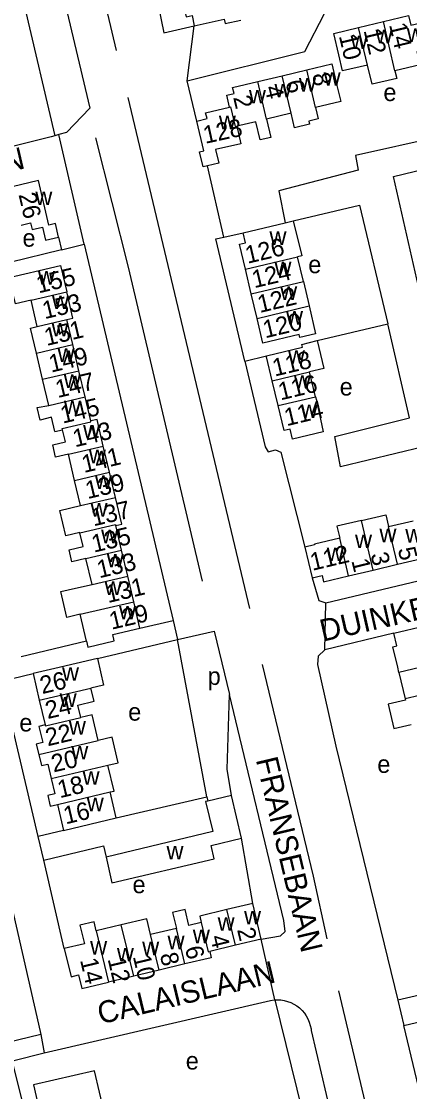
# Model space of a CAD drawing. Extents: x 157768 to 159790, y 387230 to 389604.
# Drawn here: x 159238.6 to 159326.8, y 388653.9 to 388896.9 of the extents above; entities that cross this region are included whole.
import ezdxf

# ---------------------------------------------------------------- set-up
doc = ezdxf.new("R2010")
doc.units = 0
for name, color, linetype in [('BLT_Basislijn', 7, 'Continuous'), ('BLT_Bebouwing', 7, 'Continuous'), ('BLT_Centroide', 7, 'Continuous'), ('BLT_Huisnummer', 7, 'Continuous'), ('BLT_Huisnummer_ tussenligend', 7, 'Continuous'), ('BLT_Onderverdeling_panden', 7, 'Continuous'), ('BLT_Straatnaam', 7, 'Continuous'), ('BLT_Vlakafsluiter', 7, 'Continuous')]:
    doc.layers.add(name, color=color, linetype=linetype)

msp = doc.modelspace()

# ---------------------------------------------------------------- linework, layer by layer
at = {"layer": 'BLT_Basislijn'}
for p, q in [((159262.73, 388879.57), (159290.43, 388763.57)), ((159247.11, 388871.18), (159246.17, 388870.92)), ((159252.83, 388846.31), (159247.11, 388871.18)), ((159284.54, 388847.93), (159280.83, 388864.11)), ((159247.02, 388847.91), (159247.71, 388845.05)), ((159284.54, 388847.93), (159288.97, 388848.9)), ((159247.71, 388845.05), (159252.83, 388846.31)), ((159252.83, 388846.31), (159273.05, 388760.89)), ((159305.8, 388824.42), (159321.81, 388828.26)), ((159289.31, 388819.76), (159294.24, 388820.96)), ((159265.5, 388759.11), (159273.05, 388760.89)), ((159273.05, 388760.89), (159274.08, 388756.53)), ((159323.23, 388758.02), (159307.55, 388754.19)), ((159253.35, 388756.22), (159238.54, 388752.61)), ((159255.86, 388752.24), (159274.08, 388756.53)), ((159242.38, 388711.84), (159235.15, 388742.47)), ((159280.68, 388720.81), (159280.91, 388719.87)), ((159248.13, 388713.22), (159242.38, 388711.84)), ((159243.65, 388706.45), (159242.38, 388711.84)), ((159291.13, 388696.66), (159288.6, 388711.43)), ((159342.49, 388678.98), (159324.09, 388674.69)), ((159296.2, 388674.74), (159302.37, 388649.6)), ((159310.64, 388676.79), (159321.35, 388631.81)), ((159324.09, 388674.69), (159325.51, 388668.96)), ((159243.76, 388662.76), (159295.2, 388674.61)), ((159304.43, 388667.83), (159312.35, 388634.19)), ((159242.97, 388666.92), (159235.16, 388665.03)), ((159242.97, 388666.92), (159243.76, 388662.76))]:
    msp.add_line(p, q, dxfattribs=at)
for points in [[(159260.18, 388890.26), (159240.77, 388972.3), (159228.27, 389052.57)], [(159254.07, 388976.83), (159270.96, 388894.29), (159277.86, 388895.9)], [(159244.43, 388918.11), (159254.12, 388877.15), (159248.81, 388871.65), (159247.11, 388871.18)], [(159235.29, 388915.88), (159239.28, 388900.27), (159246.17, 388870.92)], [(159276.21, 388883.41), (159302.98, 388890.04), (159307.46, 388898.64), (159335.57, 388905.57), (159336.68, 388905.29), (159354.09, 388894.9)], [(159278.44, 388874.26), (159276.21, 388883.41)], [(159246.17, 388870.92), (159245.3, 388870.68), (159242, 388869.82), (159207.63, 388861.23), (159207.1, 388861.11)], [(159279.76, 388769.77), (159262.92, 388841.1), (159255.5, 388870.43)], [(159333.53, 388870.7), (159314.46, 388866.42), (159315.14, 388863.13), (159297.06, 388858.45), (159298.55, 388851.16)], [(159341.3, 388836.45), (159329.54, 388833.36), (159323.1, 388861.7), (159335.04, 388864.58)], [(159300.32, 388851.58), (159315.38, 388855.13), (159321.81, 388828.26)], [(159289.31, 388819.76), (159282.79, 388847.55), (159284.54, 388847.93)], [(159247.71, 388845.05), (159235.92, 388842.17)], [(159346.54, 388831.4), (159330.57, 388827.44), (159335.18, 388808.55), (159347.33, 388811.52), (159348.93, 388805.43), (159348.85, 388804.82), (159311.09, 388795.78), (159309.81, 388802.64), (159326.78, 388806.92), (159321.81, 388828.26)], [(159289.31, 388819.76), (159293.93, 388800.3), (159294.63, 388799.19), (159296.31, 388799.6), (159297.52, 388799.06), (159303, 388777.53)], [(159307.79, 388764.87), (159338.59, 388772.22), (159339.45, 388772.26), (159342.87, 388770.08), (159343.59, 388770), (159368.42, 388775.73), (159382.3, 388795.4)], [(159304.66, 388770.54), (159306.17, 388765.4), (159307.79, 388764.87)], [(159274.08, 388756.53), (159282.4, 388758.47), (159285.86, 388744.09)], [(159280.68, 388720.81), (159274.08, 388756.53)], [(159307.55, 388754.19), (159306.02, 388752.81), (159305.86, 388750.86), (159310.06, 388732.33), (159324.09, 388674.69)], [(159293.29, 388750.9), (159304.86, 388702.8), (159307.95, 388688.62)], [(159234.05, 388747.12), (159241.21, 388748.83)], [(159286.28, 388721.15), (159285.33, 388727.14), (159285.86, 388744.09)], [(159293.07, 388688.53), (159297.43, 388689.3), (159298.53, 388690.25), (159298.22, 388692.8), (159285.86, 388744.09)], [(159260.11, 388716.05), (159280.68, 388720.81)], [(159233.22, 388709.41), (159242.83, 388667.61), (159242.97, 388666.92)], [(159243.65, 388706.45), (159257.24, 388709.71), (159257.85, 388707.16)], [(159248.32, 388686.41), (159243.65, 388706.45)], [(159325.51, 388668.96), (159363.58, 388677.92), (159365.06, 388677.79), (159367.85, 388668.35)], [(159295.2, 388674.61), (159295.98, 388674.73), (159296.2, 388674.74)], [(159296.2, 388674.74), (159296.76, 388674.77), (159297.54, 388674.74), (159298.32, 388674.62), (159299.08, 388674.42), (159299.81, 388674.15), (159300.51, 388673.81), (159301.18, 388673.39), (159301.8, 388672.91), (159302.37, 388672.37), (159302.88, 388671.77), (159303.32, 388671.13), (159303.7, 388670.44), (159304, 388669.72), (159304.23, 388668.97), (159304.39, 388668.2), (159304.43, 388667.83)], [(159375.59, 388641.72), (159353.42, 388636.67), (159342.51, 388634.9), (159338.32, 388634.83), (159336.47, 388635.14), (159334.89, 388635.93), (159333.53, 388637.4), (159332.6, 388639.22), (159325.51, 388668.96)], [(159253.23, 388593.87), (159236.69, 388660.17), (159236.85, 388661.02), (159243.76, 388662.76)]]:
    msp.add_lwpolyline(points, dxfattribs=at)
at = {"layer": 'BLT_Bebouwing'}
for p, q in [((159315.2, 388895.51), (159320.86, 388896.85)), ((159292.28, 388883.23), (159297.84, 388884.55)), ((159297.84, 388884.55), (159303.4, 388885.87)), ((159299.87, 388876.02), (159294.3, 388874.7)), ((159287.5, 388873.09), (159288.45, 388869.07)), ((159288.97, 388848.9), (159298.55, 388851.16)), ((159298.55, 388851.16), (159300.32, 388851.58)), ((159290.8, 388835.05), (159289.48, 388840.67)), ((159302.68, 388837.86), (159303.93, 388832.3)), ((159292.12, 388829.44), (159290.8, 388835.05)), ((159242.18, 388827.61), (159240.77, 388833.6)), ((159250.23, 388823.53), (159248.89, 388829.2)), ((159240.63, 388827.25), (159242.18, 388827.61)), ((159241.97, 388821.59), (159240.63, 388827.25)), ((159251.63, 388817.59), (159250.23, 388823.53)), ((159243.37, 388815.65), (159241.97, 388821.59)), ((159294.3, 388820.7), (159294.24, 388820.96)), ((159295.58, 388815.31), (159294.3, 388820.7)), ((159244.77, 388809.71), (159243.37, 388815.65)), ((159253.03, 388811.66), (159251.63, 388817.59)), ((159305.41, 388811.69), (159304.06, 388817.33)), ((159296.93, 388809.67), (159295.58, 388815.31)), ((159254.32, 388806.18), (159253.03, 388811.66)), ((159246.17, 388803.77), (159247.93, 388804.18)), ((159250.63, 388792.69), (159249.24, 388798.62)), ((159258.57, 388794.56), (159257.18, 388800.47)), ((159259.93, 388788.82), (159258.57, 388794.56)), ((159251.98, 388786.95), (159250.63, 388792.69)), ((159261.33, 388776.85), (159260.02, 388782.42)), ((159322.02, 388782.21), (159327.57, 388783.53)), ((159262.72, 388770.94), (159261.33, 388776.85)), ((159303, 388777.53), (159304.66, 388770.54)), ((159254.62, 388769.03), (159253.23, 388774.94)), ((159324.04, 388773.65), (159329.59, 388774.97)), ((159312.94, 388771.01), (159318.49, 388772.33)), ((159318.49, 388772.33), (159324.04, 388773.65)), ((159264.09, 388765.14), (159262.72, 388770.94)), ((159265.5, 388759.11), (159264.09, 388765.14)), ((159323.23, 388758.02), (159330.24, 388759.68)), ((159241.21, 388748.83), (159242.63, 388742.8)), ((159324.38, 388749.08), (159325.8, 388743.09)), ((159242.63, 388742.8), (159243.96, 388737.17)), ((159286.28, 388721.15), (159280.91, 388719.87)), ((159288.6, 388711.43), (159286.28, 388721.15)), ((159246.74, 388719.12), (159248.13, 388713.22)), ((159248.13, 388713.22), (159260.11, 388716.05)), ((159261.24, 388691.78), (159255.57, 388690.43)), ((159273.79, 388690.97), (159267.94, 388689.57)), ((159287.22, 388687.14), (159281.38, 388685.74)), ((159293.07, 388688.53), (159287.22, 388687.14)), ((159281.38, 388685.74), (159281.71, 388684.33)), ((159275.72, 388682.9), (159269.86, 388681.51)), ((159281.71, 388684.33), (159275.72, 388682.9)), ((159264.1, 388680.14), (159258.35, 388678.77)), ((159269.86, 388681.51), (159264.1, 388680.14))]:
    msp.add_line(p, q, dxfattribs=at)
for points in [[(159275.02, 388902.21), (159275.98, 388897.92), (159277.34, 388898.22), (159277.86, 388895.9)], [(159320.86, 388896.85), (159326.53, 388898.19), (159327.04, 388896.02), (159330.06, 388896.73), (159331.21, 388891.86), (159331.49, 388890.68), (159328.46, 388889.97), (159328.53, 388889.64), (159329.16, 388887.01), (159323.46, 388885.66)], [(159277.86, 388895.9), (159284.64, 388897.42), (159284.88, 388896.37), (159288.4, 388897.15)], [(159317.23, 388886.97), (159311.57, 388885.63), (159310.7, 388889.31), (159309.55, 388894.17), (159315.2, 388895.51)], [(159303.4, 388885.87), (159309.12, 388887.23), (159310.27, 388882.36), (159311.14, 388878.7), (159305.43, 388877.34)], [(159323.46, 388885.66), (159323.87, 388883.95), (159318.31, 388882.63), (159317.23, 388886.97)], [(159285.87, 388877.43), (159285.24, 388880.1), (159286.9, 388880.49), (159286.57, 388881.88), (159292.28, 388883.23)], [(159278.44, 388874.26), (159280.75, 388874.81), (159280.43, 388876.14), (159285.87, 388877.43)], [(159305.43, 388877.34), (159306.04, 388874.77), (159303.89, 388874.26), (159304.06, 388873.54), (159300.65, 388872.73), (159299.87, 388876.02)], [(159280.83, 388864.11), (159279.88, 388863.88), (159279.07, 388867.29), (159280.04, 388867.52), (159278.44, 388874.26)], [(159294.3, 388874.7), (159295.29, 388870.56), (159292.84, 388869.98), (159291.86, 388874.12), (159287.5, 388873.09)], [(159288.45, 388869.07), (159282.7, 388867.81), (159283.43, 388864.73), (159280.83, 388864.11)], [(159247.02, 388847.91), (159246.3, 388850.98), (159244.8, 388850.63), (159242.43, 388860.74), (159236.44, 388859.33)], [(159238.49, 388850.61), (159240.64, 388851.12), (159240.99, 388849.61), (159243.33, 388850.16), (159244.02, 388847.21), (159247.02, 388847.91)], [(159300.32, 388851.58), (159302.32, 388843.7)], [(159289.48, 388840.67), (159288.15, 388846.28), (159289.51, 388846.6), (159288.97, 388848.9)], [(159302.32, 388843.7), (159301.35, 388843.47)], [(159302.68, 388837.86), (159301.35, 388843.47)], [(159240.77, 388833.6), (159237.22, 388832.74), (159235.8, 388838.76), (159239.36, 388839.6), (159242.59, 388840.36), (159247.45, 388841.5), (159248.86, 388835.51)], [(159248.89, 388829.2), (159250.28, 388829.52), (159248.86, 388835.51)], [(159303.93, 388832.3), (159305.43, 388825.99), (159301.84, 388825.15), (159301.69, 388825.78), (159293.45, 388823.83), (159292.12, 388829.44)], [(159294.24, 388820.96), (159302.43, 388822.91), (159302.27, 388823.57), (159305.8, 388824.42)], [(159305.8, 388824.42), (159307.31, 388818.06), (159304.06, 388817.33)], [(159305.41, 388811.69), (159305.6, 388810.89), (159307.18, 388803.68), (159300.17, 388802.01), (159299.62, 388804.34), (159298.27, 388804.02), (159296.93, 388809.67)], [(159246.17, 388803.77), (159245.4, 388807.01), (159242.8, 388806.38), (159242.13, 388809.25), (159244.77, 388809.71)], [(159257.18, 388800.47), (159255.75, 388806.52), (159254.32, 388806.18)], [(159249.24, 388798.62), (159246.35, 388797.94), (159245.69, 388800.73), (159248.58, 388801.41), (159247.93, 388804.18)], [(159251.86, 388780.75), (159251.84, 388780.85), (159248.64, 388780.1), (159247.29, 388785.83), (159251.98, 388786.95)], [(159260.02, 388782.42), (159261.36, 388782.74), (159259.93, 388788.82)], [(159315.83, 388783.59), (159321.38, 388784.9), (159322.02, 388782.21)], [(159315.83, 388783.59), (159310.28, 388782.27), (159310.92, 388779.57)], [(159253.23, 388774.94), (159250.04, 388774.19), (159249.39, 388776.94), (159252.59, 388777.67), (159251.86, 388780.75)], [(159310.92, 388779.57), (159305.15, 388778.2), (159305.19, 388778.05), (159303, 388777.53)], [(159304.66, 388770.54), (159306.91, 388771.08), (159307.25, 388769.66), (159312.94, 388771.01)], [(159251.93, 388762.29), (159248.88, 388761.58), (159247.53, 388767.44), (159250.87, 388768.21), (159254.62, 388769.03)], [(159253.35, 388756.22), (159251.93, 388762.29)], [(159253.35, 388756.22), (159253.68, 388754.82), (159259.68, 388756.23), (159259.35, 388757.67), (159265.5, 388759.11)], [(159324.38, 388749.08), (159324.11, 388750.25), (159323.01, 388754.89), (159323.92, 388755.1), (159323.23, 388758.02)], [(159255.86, 388752.24), (159246.19, 388750), (159241.21, 388748.83)], [(159255.86, 388752.24), (159257.25, 388746.22), (159254.38, 388745.55)], [(159252.08, 388738.86), (159251.41, 388741.67), (159255.1, 388742.53), (159254.38, 388745.55)], [(159325.8, 388743.09), (159325.87, 388742.8), (159321.92, 388741.87), (159323.22, 388736.34), (159327.17, 388737.28)], [(159256.03, 388733.64), (159254.65, 388739.47), (159252.08, 388738.86)], [(159243.96, 388737.17), (159242.56, 388736.84), (159243.42, 388733.19), (159241.95, 388732.84), (159242.52, 388730.45)], [(159258.23, 388728.07), (159260.54, 388728.54), (159259.16, 388734.37), (159256.03, 388733.64)], [(159242.52, 388730.45), (159243.11, 388727.93), (159244.58, 388728.28), (159245.35, 388725.03)], [(159258.71, 388721.95), (159259.62, 388722.16), (159258.23, 388728.07)], [(159245.35, 388725.03), (159246.17, 388721.55), (159244.55, 388721.17), (159245.13, 388718.73), (159246.74, 388719.12)], [(159260.11, 388716.05), (159258.71, 388721.95)], [(159280.91, 388719.87), (159280.44, 388719.76), (159282.07, 388712.95), (159257.85, 388707.16)], [(159257.85, 388707.16), (159259.1, 388701.34), (159282.39, 388706.78), (159281.67, 388709.78), (159288.6, 388711.43)], [(159291.13, 388696.66), (159286.27, 388695.5), (159285.29, 388695.27)], [(159293.07, 388688.53), (159291.13, 388696.66)], [(159279.45, 388692.31), (159276.62, 388691.64), (159275.76, 388695.25), (159272.92, 388694.57), (159273.79, 388690.97)], [(159285.29, 388695.27), (159279.1, 388693.79), (159279.45, 388692.31)], [(159255.57, 388690.43), (159255.08, 388692.49), (159251.88, 388691.73), (159252.89, 388687.49), (159248.32, 388686.41)], [(159267.94, 388689.57), (159267.08, 388693.17), (159261.24, 388691.78)], [(159248.32, 388686.41), (159249.85, 388680.01), (159251.55, 388680.41), (159252.29, 388677.32), (159258.35, 388678.77)]]:
    msp.add_lwpolyline(points, dxfattribs=at)
msp.add_lwpolyline([(159241.31, 388655.43), (159241.31, 388655.43), (159245.36, 388637.9), (159252.28, 388639.5), (159251.61, 388642.43), (159258.61, 388644.08), (159255.16, 388658.68)], close=True, dxfattribs=at)
at = {"layer": 'BLT_Onderverdeling_panden'}
for p, q in [((159323.46, 388885.66), (159320.86, 388896.85)), ((159317.23, 388886.97), (159315.2, 388895.51)), ((159299.87, 388876.02), (159297.84, 388884.55)), ((159305.43, 388877.34), (159303.4, 388885.87)), ((159289.48, 388840.67), (159301.35, 388843.47)), ((159290.8, 388835.05), (159302.68, 388837.86)), ((159240.77, 388833.6), (159248.86, 388835.51)), ((159292.12, 388829.44), (159303.93, 388832.3)), ((159242.18, 388827.61), (159248.89, 388829.2)), ((159241.97, 388821.59), (159250.23, 388823.53)), ((159243.37, 388815.65), (159251.63, 388817.59)), ((159295.58, 388815.31), (159304.06, 388817.33)), ((159244.77, 388809.71), (159253.03, 388811.66)), ((159296.93, 388809.67), (159305.41, 388811.69)), ((159249.24, 388798.62), (159257.18, 388800.47)), ((159250.63, 388792.69), (159258.57, 388794.56)), ((159251.98, 388786.95), (159259.93, 388788.82)), ((159318.49, 388772.33), (159315.83, 388783.59)), ((159324.04, 388773.65), (159322.02, 388782.21)), ((159253.23, 388774.94), (159261.33, 388776.85)), ((159254.62, 388769.03), (159262.72, 388770.94)), ((159251.93, 388762.29), (159264.09, 388765.14)), ((159333.26, 388751.18), (159324.38, 388749.08)), ((159242.63, 388742.8), (159254.38, 388745.55)), ((159336.17, 388745.55), (159325.8, 388743.09)), ((159242.52, 388730.45), (159256.03, 388733.64)), ((159245.35, 388725.03), (159258.23, 388728.07)), ((159246.74, 388719.12), (159258.71, 388721.95)), ((159287.22, 388687.14), (159285.29, 388695.27)), ((159264.1, 388680.14), (159261.24, 388691.78)), ((159255.57, 388690.43), (159258.35, 388678.77)), ((159269.86, 388681.51), (159267.94, 388689.57)), ((159275.72, 388682.9), (159273.79, 388690.97))]:
    msp.add_line(p, q, dxfattribs=at)
for points in [[(159294.3, 388874.7), (159292.28, 388883.23)], [(159285.87, 388877.43), (159286.1, 388877.48), (159287.17, 388872.99), (159287.5, 388873.09)], [(159247.93, 388804.18), (159247.86, 388804.46), (159254.36, 388806), (159254.32, 388806.18)], [(159251.86, 388780.75), (159259.96, 388782.65), (159260.02, 388782.42)], [(159312.94, 388771.01), (159310.92, 388779.57)], [(159243.96, 388737.17), (159244.03, 388736.96), (159252.08, 388738.86)], [(159279.45, 388692.31), (159281.03, 388685.66), (159281.38, 388685.74)]]:
    msp.add_lwpolyline(points, dxfattribs=at)
at = {"layer": 'BLT_Vlakafsluiter'}
for p, q in [((159276.21, 388883.41), (159277.86, 388895.9)), ((159307.55, 388754.19), (159307.79, 388764.87)), ((159296.2, 388674.74), (159293.07, 388688.53))]:
    msp.add_line(p, q, dxfattribs=at)

# ---------------------------------------------------------------- texts
at = {"layer": 'BLT_Centroide'}
for s, p in [('w', (159313.39, 388890.58)), ('w', (159319.05, 388891.91)), ('w', (159326.17, 388892.2)), ('w', (159301.64, 388880.94)), ('w', (159307.27, 388882.28)), ('w', (159290.27, 388878.25)), ('w', (159296.08, 388879.62)), ('e', (159320.84, 388878.8)), ('w', (159283.45, 388872.41)), ('w', (159241.73, 388855.17)), ('e', (159238.82, 388845.74)), ('w', (159294.95, 388846.12)), ('w', (159296.08, 388839.25)), ('e', (159303.76, 388839.72)), ('w', (159242.34, 388837.12)), ('w', (159297.38, 388833.66)), ('w', (159245.52, 388831.56)), ('w', (159298.7, 388828.06)), ('w', (159245.42, 388825.38)), ('w', (159246.8, 388819.59)), ('w', (159299.15, 388819.16)), ('w', (159248.2, 388813.66)), ('w', (159300.49, 388813.5)), ('e', (159310.9, 388811.95)), ('w', (159248.22, 388807.72)), ('w', (159302.04, 388806.84)), ('w', (159252.58, 388802.22)), ('w', (159253.91, 388796.59)), ('w', (159255.28, 388790.75)), ('w', (159254.28, 388784.47)), ('w', (159319.94, 388778.62)), ('w', (159325.81, 388778.58)), ('w', (159256.69, 388778.41)), ('w', (159314.39, 388777.3)), ('w', (159307.97, 388774.36)), ('w', (159257.98, 388772.94)), ('w', (159257.48, 388766.66)), ('w', (159260.76, 388761.12)), ('w', (159247.8, 388747.19)), ('p', (159280.89, 388746.25)), ('w', (159247.26, 388741.25)), ('e', (159262.84, 388738.14)), ('e', (159238.1, 388735.69)), ('w', (159249.36, 388734.97)), ('w', (159249.91, 388729.34)), ('e', (159319.45, 388726.28)), ('w', (159252.48, 388723.59)), ('w', (159253.43, 388717.59)), ('w', (159271.55, 388706.63)), ('e', (159263.82, 388698.97)), ('w', (159289.17, 388691.89)), ('w', (159283.16, 388690.45)), ('w', (159271.78, 388686.23)), ('w', (159277.53, 388687.59)), ('w', (159254.19, 388685.03)), ('w', (159266.02, 388684.86)), ('w', (159260.27, 388683.48)), ('e', (159275.92, 388658.94))]:
    msp.add_text(s, height=4, dxfattribs=at).set_placement(p)
at = {"layer": 'BLT_Huisnummer'}
for s, rotation, p in [('14', 283.3112, (159322.11, 388896.13)), ('10', 283.3219, (159310.7, 388893.6)), ('8', 283.3468, (159304.59, 388884.79)), ('2', 283.3468, (159286.68, 388879.64)), ('128', 12.3556, (159280.36, 388869.08)), ('26', 283.2183, (159237.9, 388857.57)), ('126', 13.283, (159289.95, 388841.85)), ('155', 13.2319, (159242.48, 388835.13)), ('120', 13.2832, (159293.97, 388824.93)), ('149', 13.2319, (159245.32, 388817.14)), ('118', 13.4114, (159296.13, 388816.24)), ('145', 13.2319, (159247.94, 388805.56)), ('114', 13.4017, (159298.83, 388804.97)), ('141', 13.2319, (159252.79, 388794.36)), ('137', 13.2319, (159254.97, 388782.24)), ('112', 13.3609, (159304.69, 388772.15)), ('5', 283.6711, (159324.08, 388777.09)), ('133', 13.2319, (159256.26, 388770.45)), ('1', 283.6711, (159313.54, 388774.47)), ('129', 13.2319, (159259.05, 388758.77)), ('26', 13.2784, (159243.3, 388744.16)), ('20', 13.2784, (159245.88, 388726.37)), ('16', 13.2784, (159248.64, 388714.59)), ('2', 283.396, (159287.56, 388690.71)), ('6', 283.396, (159275.71, 388686.54)), ('10', 283.396, (159263.88, 388684.62)), ('14', 283.396, (159251.88, 388683.8))]:
    msp.add_text(s, height=4, rotation=rotation, dxfattribs=at).set_placement(p)
at = {"layer": 'BLT_Huisnummer_ tussenligend'}
for s, rotation, p in [('12', 283.3219, (159316.32, 388894.84)), ('4', 283.3468, (159293.79, 388881.89)), ('6', 283.3468, (159298.54, 388883.15)), ('124', 13.2832, (159291.48, 388836.3)), ('153', 13.2319, (159243.84, 388829.27)), ('122', 13.2832, (159292.74, 388830.68)), ('151', 13.2319, (159244.28, 388823.19)), ('147', 13.2319, (159246.81, 388811.37)), ('116', 13.4017, (159297.46, 388810.84)), ('143', 13.2319, (159250.75, 388800.19)), ('139', 13.2319, (159253.62, 388788.43)), ('135', 13.2319, (159255.03, 388776.27)), ('3', 283.6711, (159317.88, 388775.88)), ('131', 13.2319, (159258.25, 388764.82)), ('24', 13.2784, (159244.52, 388738.49)), ('22', 13.2784, (159244.54, 388732.31)), ('18', 13.2784, (159247.29, 388720.52)), ('4', 283.396, (159281.44, 388689.06)), ('8', 283.396, (159270.01, 388685.02)), ('12', 283.396, (159258.15, 388684.02))]:
    msp.add_text(s, height=4, rotation=rotation, dxfattribs=at).set_placement(p)
at = {"layer": 'BLT_Straatnaam'}
for s, rotation, p in [('ISERELAAN', 13.129, (159203.11, 388855.04)), ('DUINKERKENLAAN', 12.7558, (159307.02, 388756.05)), ('FRANSEBAAN', 283.3295, (159291.82, 388729.29)), ('CALAISLAAN', 13.5058, (159256.53, 388669.17))]:
    msp.add_text(s, height=5, rotation=rotation, dxfattribs=at).set_placement(p)

doc.saveas('drawing.dxf')
